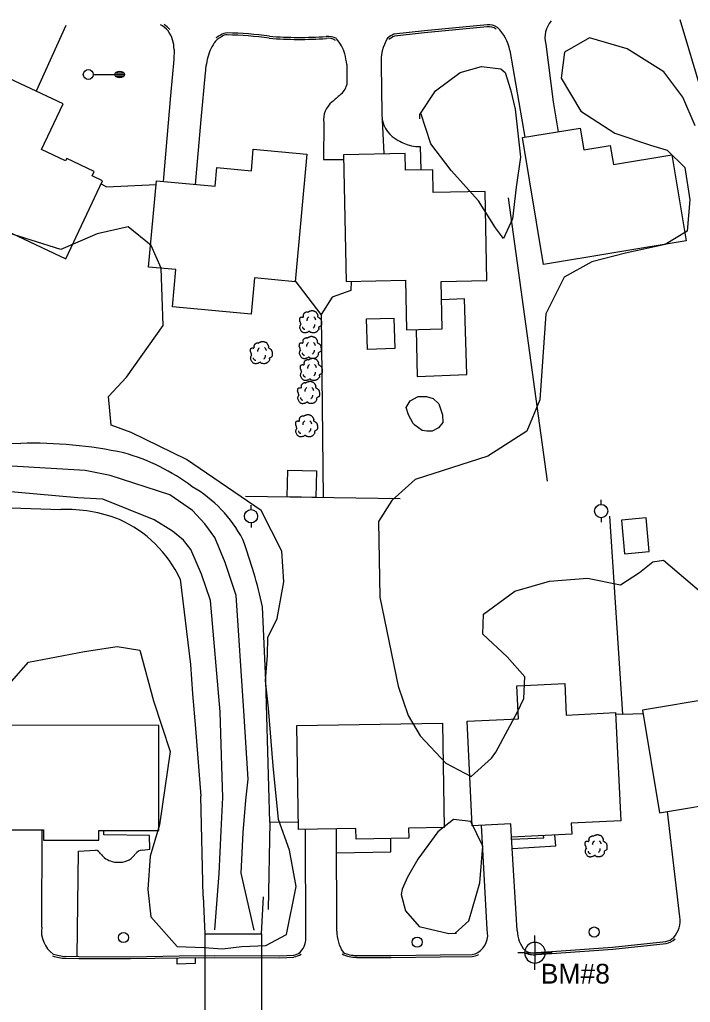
# Model space of a CAD drawing. Extents: x 2145380 to 2157287, y 139568 to 149130.
# Drawn here: x 2148496.7 to 2148700.1, y 143375.2 to 143673.3 of the extents above; entities that cross this region are included whole.
import ezdxf

# ---------------------------------------------------------------- set-up
doc = ezdxf.new("R2010")
doc.units = 0
for name, color, linetype in [('Default', 7, 'Continuous'), ('SURV_Benchmark', 7, 'Continuous'), ('TOPO_Asphalt', 7, 'Continuous'), ('TOPO_Building', 7, 'Continuous'), ('TOPO_Concrete', 7, 'Continuous'), ('TOPO_Curb Back', 7, 'Continuous'), ('TOPO_DRAIN_Headwall', 7, 'Continuous'), ('TOPO_DRAIN_Inlet Grate', 7, 'Continuous'), ('TOPO_DRAIN_Structure', 7, 'Continuous'), ('TOPO_Fence', 7, 'Continuous'), ('TOPO_Flowline', 7, 'Continuous'), ('TOPO_Light Pole', 7, 'Continuous'), ('TOPO_Power Pole', 7, 'Continuous'), ('TOPO_Sidewalk', 7, 'Continuous'), ('TOPO_Tree', 7, 'Continuous'), ('TOPO_Tree Line', 7, 'Continuous'), ('TOPO_Wall Freestanding', 7, 'Continuous'), ('TOPO_Water Meter', 7, 'Continuous')]:
    doc.layers.add(name, color=color, linetype=linetype)

# ---------------------------------------------------------------- blocks, each defined once
blk = doc.blocks.new('LP')
at = {"layer": 'TOPO_Light Pole'}
blk.add_line((3.81, 0), (20.32, 0), dxfattribs=at)
for points in [[(20.32, 0), (27.94, 0)], [(20.32, 0), (23.5, 0)], [(20.83, 1.27), (27.43, 1.27)], [(20.83, 1.27), (23.5, 1.27)], [(23.71, 1.27), (27.43, 1.27)], [(23.71, 0), (27.94, 0)], [(20.83, -1.27), (27.43, -1.27)], [(20.83, -1.27), (23.5, -1.27)], [(23.71, -1.27), (27.43, -1.27)]]:
    blk.add_lwpolyline(points, dxfattribs=at)
blk.add_circle((0, 0), 3.81, dxfattribs=at)
blk.add_ellipse((24.13, 0), major_axis=(3.81, 0), ratio=0.666667, dxfattribs=at)
blk = doc.blocks.new('POWPOL')
at = {"layer": 'TOPO_Power Pole'}
for p, q in [((0, 10.2), (0, 17.3)), ((0, -10.2), (0, -17.3))]:
    blk.add_line(p, q, dxfattribs=at)
blk.add_circle((0, 0), 10.2, dxfattribs=at)
blk = doc.blocks.new('TREE')
at = {"layer": 'TOPO_Tree'}
for points in [[(-14.1, -0.4), (-14.2, 0.5), (-14.4, 1.4), (-14.6, 2.3), (-14.8, 3.2), (-15.5, 4), (-15.7, 4.9), (-15.8, 5.6), (-15.7, 6.3), (-15.7, 7), (-15.6, 7.9), (-15.7, 8.8), (-15.1, 9.7), (-14.6, 10.4), (-13.8, 10.5), (-13, 10.7), (-12.2, 11), (-11.1, 10), (-10.4, 10.7), (-9.4, 11.7), (-10.3, 13.3), (-9.8, 14.4), (-9.6, 15.1), (-9.3, 15.9), (-8.8, 16.5), (-8.2, 17.3), (-7.5, 17.7), (-6.7, 18.1), (-6.1, 18.4), (-5.6, 18.6), (-5.1, 18.7), (-4.5, 18.7), (-4, 18.5), (-3.5, 18.1)], [(-3.5, 17.6), (-3.1, 18.3), (-2.6, 18.8), (-1.9, 19.2), (-1, 19.7), (-0.2, 20), (0.7, 20.2), (1.6, 20.5), (2.5, 20.8), (3.4, 20.8), (4.1, 20.7), (4.8, 20.5), (5.5, 20.2), (6.4, 19.9), (7.3, 19.7), (8.2, 19.2), (9.4, 18.4), (10, 17.2), (10.8, 16), (11.2, 15.3), (11.6, 14.6), (11.9, 13.9), (12.2, 13.1), (11.4, 12), (11.9, 11.2), (12, 11), (12.2, 10.9), (12.4, 10.7), (12.9, 10.4), (13.5, 10), (14, 9.7), (14.7, 9.2), (15.4, 8.7), (16.1, 8.1), (16.7, 7.5), (16.9, 6.7), (17.1, 6), (17.6, 4.4), (17.7, 2.8), (17.7, 1.2), (17.7, -0.2), (17.8, -2.2), (16.6, -3), (15.5, -3.8), (14.3, -4.6), (13.2, -5.3)], [(13.2, -5.3), (13.3, -5.8), (13.4, -6.3), (13.4, -6.7), (13.8, -8.5), (12.2, -10), (10.8, -11.5), (10, -12.3), (9.1, -12.8), (8.2, -13.1), (6, -13.8), (3.3, -13.6), (1.3, -13.1), (0.5, -12.9), (-0.1, -11.4), (-0.8, -11.5), (-2, -11.6), (-3.3, -12.8), (-4.5, -13.1), (-6.1, -13.5), (-7.8, -14), (-9.3, -13.6), (-11.4, -13.1), (-12.8, -11.4), (-14.1, -9.4), (-15.3, -7.3), (-15.6, -5.1), (-15.1, -3), (-14.9, -1.9), (-13.9, -0.8), (-13.5, 0.1)], [(-4.2, 5.1), (-4.5, 6.1), (-4.3, 7.2), (-3.8, 8.2), (-3.3, 9.3), (-2.7, 10.3), (-1.6, 11)], [(5.9, 11.2), (6.5, 10.7), (7, 10.2), (7.4, 9.5), (7.9, 8.6), (8.3, 7.6), (8.5, 6.6)], [(-11.4, -4.5), (-11.5, -5.4), (-11, -6.3), (-10.1, -7.2), (-9.3, -8), (-8.5, -8.3), (-7.7, -8.1)], [(4.8, -6.3), (5.7, -5.7), (6.3, -4.9), (6.8, -3.9), (7.4, -2.8), (7.6, -1.7), (7.5, -0.6)]]:
    blk.add_open_spline(points, degree=3, dxfattribs=at)
blk = doc.blocks.new('WTRMTR')
at = {"layer": 'Default'}
blk.add_circle((0, 0), 3.89, dxfattribs=at)
blk = doc.blocks.new('BM')
at = {"layer": 'SURV_Benchmark'}
for p, q in [((0, 2.49), (0, 4.15)), ((-2.49, 0), (-4.16, 0)), ((4.16, 0), (2.49, 0)), ((0, -4.16), (0, -2.49))]:
    blk.add_line(p, q, dxfattribs=at)
for points in [[(0, 2.49), (0, 2.49), (0, 0), (2.49, 0), (2.49, 0), (2.49, 0)], [(0, 2.49), (0, 2.49), (0, 0), (2.49, 0), (2.49, 0), (2.49, 0), (2.49, 0)], [(-2.5, 0), (-2.49, 0), (0, 0), (0, -2.49), (0, -2.49)], [(-2.5, 0), (-2.49, 0), (0, 0), (0, -2.49), (0, -2.49)]]:
    blk.add_lwpolyline(points, dxfattribs=at)
for start, end in [(90.0638, 180.0068), (0.0638, 90.0068), (0.0638, 90.0068), (180.0638, 270.0068), (180.0638, 270.0068), (269.9472, 359.9927)]:
    blk.add_arc((0, 0), 2.5, start, end, dxfattribs=at)

msp = doc.modelspace()

# ---------------------------------------------------------------- linework, layer by layer
at = {"layer": 'TOPO_Asphalt'}
for p, q in [((2148696.87, 143673.32), (2148704.46, 143648.03)), ((2148510.72, 143671.52), (2148501.74, 143651.61))]:
    msp.add_line(p, q, dxfattribs=at)
for points in [[(2148543.54, 143664.22), (2148543.44, 143661.22), (2148542.51, 143650.34), (2148540.22, 143624.21)], [(2148645.35, 143663.95), (2148649.87, 143637.65)], [(2148656.26, 143665.93), (2148658.52, 143648.37), (2148660, 143639.32)], [(2148552.96, 143657.16), (2148551.69, 143642.98), (2148549.93, 143623.31)], [(2148595.92, 143659.68), (2148595.91, 143653.53)], [(2148606.32, 143659.63), (2148606.5, 143644.85), (2148607.1, 143632.59)], [(2148588.92, 143642.06), (2148588.88, 143630.92), (2148594.94, 143630.88)], [(2148696.9, 143401.12), (2148693.12, 143433.09)], [(2148503.42, 143397.98), (2148503.53, 143427.46)], [(2148583.45, 143394.76), (2148583.43, 143427.63)], [(2148592.9, 143396.81), (2148592.81, 143427.78)], [(2148638.43, 143397.25), (2148636.79, 143428.9)], [(2148647.6, 143396.93), (2148645.9, 143425.31)]]:
    msp.add_lwpolyline(points, dxfattribs=at)
for centre, radius, start, end in [((2148663.6, 143667.9), 7.61, 138.4921, 195.0648), ((2148533.77, 143664.29), 9.78, 359.6317, 35.0373), ((2148632.32, 143661.45), 13.27, 10.8676, 45.8384), ((2148565.1, 143659.49), 11.54, 137.3711, 164.445), ((2148582.19, 143658.65), 13.84, 17.9391, 40.0208), ((2148620.14, 143660.57), 13.85, 148.9289, 183.9221), ((2148581.96, 143654.53), 29.12, 163.93, 174.8206), ((2148553.02, 143653.81), 43.29, 7.7885, 12.136), ((2148590.21, 143655.12), 5.92, 308.5154, 344.4145), ((2148595.82, 143642.93), 6.96, 128.6938, 187.1862), ((2148627.76, 143609.5), 53.17, 129.5613, 133.0401), ((2148689.34, 143399.95), 7.65, 318.0002, 8.7751), ((2148511.82, 143396.75), 8.49, 171.6492, 234.7709), ((2148577.9, 143394.41), 5.57, 307.9465, 3.6397), ((2148604.74, 143396.78), 11.84, 179.8599, 212.7856), ((2148632.28, 143395.64), 6.36, 302.0915, 14.6509), ((2148656.46, 143396.88), 8.86, 179.6525, 222.7179)]:
    msp.add_arc(centre, radius, start, end, dxfattribs=at)
at = {"layer": 'TOPO_Building'}
for points in [[(2148510.68, 143630.46), (2148503.38, 143633.9), (2148509.91, 143647.76), (2148490.27, 143657.01), (2148472.29, 143618.86), (2148510.73, 143600.74), (2148521.9, 143624.44), (2148518.7, 143625.95), (2148519.31, 143627.24), (2148511.01, 143631.16)], [(2148655.54, 143599.06), (2148649.18, 143637.54), (2148666.7, 143640.43), (2148667.79, 143633.84), (2148675.8, 143635.17), (2148676.75, 143629.4), (2148694.51, 143632.33), (2148698.83, 143606.21)], [(2148583.84, 143632.5), (2148580.26, 143593.8), (2148567.92, 143594.94), (2148566.91, 143584), (2148543.09, 143586.21), (2148544.13, 143597.47), (2148535.79, 143598.24), (2148538.22, 143624.4), (2148556.02, 143622.75), (2148556.55, 143628.42), (2148566.98, 143627.45), (2148567.58, 143634.01)], [(2148594.91, 143632.34), (2148595.71, 143593.91), (2148613.7, 143594.29), (2148614.01, 143579.24), (2148624.81, 143579.47), (2148624.51, 143593.92), (2148638.39, 143594.21), (2148637.82, 143621.19), (2148622.12, 143620.86), (2148621.97, 143627.8), (2148613.76, 143627.63), (2148613.65, 143632.73)], [(2148577.87, 143528.56), (2148578.06, 143536.59), (2148586.69, 143536.39), (2148586.5, 143528.35)], [(2148680.1, 143511.26), (2148687.61, 143511.92), (2148686.71, 143522.13), (2148679.2, 143521.47)], [(2148677.41, 143463.06), (2148679, 143430.22), (2148663.97, 143429.5), (2148664.13, 143426.19), (2148645.83, 143425.31), (2148645.64, 143429.33), (2148633.91, 143428.77), (2148632.38, 143460.45), (2148647.94, 143461.21), (2148647.45, 143471.22), (2148661.99, 143471.92), (2148662.45, 143462.33)], [(2148729.05, 143471.05), (2148685.57, 143463.82), (2148690.74, 143432.7), (2148734.22, 143439.93)], [(2148492.65, 143459.22), (2148492.61, 143427.47), (2148504, 143427.46), (2148504, 143424.41), (2148520.77, 143424.39), (2148520.77, 143427.29), (2148538.92, 143427.27), (2148538.95, 143459.17)], [(2148581.31, 143427.6), (2148580.8, 143459.13), (2148624.91, 143459.83), (2148625.41, 143428.2), (2148614.66, 143428.03), (2148614.71, 143424.95), (2148598.71, 143424.7), (2148598.66, 143427.87)]]:
    msp.add_lwpolyline(points, close=True, dxfattribs=at)
at = {"layer": 'TOPO_Concrete'}
for points in [[(2148616.99, 143579.31), (2148617.24, 143565.04), (2148632.33, 143565.64), (2148631.63, 143588.64), (2148624.63, 143588.3)], [(2148610.2, 143582.8), (2148610.53, 143573.54), (2148602.24, 143573.24), (2148601.91, 143582.5), (2148610.2, 143582.8)], [(2148328.83, 143527.95), (2148426.66, 143526.32), (2148475.68, 143525.76), (2148509.25, 143524.67)], [(2148545.43, 143503.58), (2148548.58, 143477.62), (2148549.16, 143468.73), (2148550.09, 143458.22), (2148551.69, 143437.76)], [(2148533.93, 143421.3), (2148536.19, 143421.64), (2148536.1, 143425.77), (2148522.27, 143425.94), (2148522.25, 143427.29)], [(2148592.83, 143420.51), (2148609.28, 143420.87), (2148609.25, 143424.87)], [(2148514.16, 143389.09), (2148514.53, 143421.07), (2148519.7, 143421.35)]]:
    msp.add_lwpolyline(points, dxfattribs=at)
for centre, radius, start, end in [((2148500.82, 143414.46), 130.34, 77.8098, 91.6536), ((2148512.07, 143482.87), 61.19, 52.8122, 74.5849), ((2148528.9, 143496.92), 40.13, 27.7011, 59.8431), ((2148510.82, 143479.93), 44.77, 68.8621, 92.0072), ((2148511.32, 143487.27), 37.81, 25.56, 65.5599), ((2148408.79, 143459.1), 165.57, 12.5964, 19.9452), ((2148519.19, 143418.83), 2.57, 30.7864, 78.5805), ((2148525.96, 143423.39), 5.59, 215.3729, 257.7543), ((2148526.89, 143423.78), 6.13, 279.3289, 306.1588), ((2148525.94, 143424.51), 7.29, 308.8084, 323.5569), ((2148534.02, 143418.56), 2.74, 91.7059, 143.8027), ((2148526.75, 143424.6), 6.96, 253.4815, 279.3361)]:
    msp.add_arc(centre, radius, start, end, dxfattribs=at)
at = {"layer": 'TOPO_Curb Back'}
for points in [[(2148638.44, 143671.74), (2148619.46, 143669.9), (2148610.19, 143668.9)], [(2148638.51, 143671.14), (2148619.52, 143669.31), (2148610.35, 143668.32)], [(2148653.33, 143390.29), (2148659.49, 143390.69), (2148676.48, 143391.92), (2148692.63, 143393.61)], [(2148653.4, 143389.69), (2148659.53, 143390.09), (2148676.54, 143391.32), (2148692.72, 143393.02)], [(2148510.59, 143388.53), (2148514.7, 143388.48), (2148530.39, 143388.42), (2148545.08, 143388.68), (2148555.79, 143388.8), (2148575.57, 143388.68), (2148579.87, 143388.92)], [(2148510.61, 143389.13), (2148514.7, 143389.08), (2148530.39, 143389.02), (2148545.07, 143389.28), (2148555.78, 143389.4), (2148575.56, 143389.28), (2148579.81, 143389.52)], [(2148598.88, 143389.42), (2148609.33, 143389.4), (2148624.23, 143389.55), (2148633.89, 143389.72)], [(2148598.89, 143388.82), (2148609.33, 143388.8), (2148624.24, 143388.95), (2148633.93, 143389.12)]]:
    msp.add_lwpolyline(points, dxfattribs=at)
for centre, radius, start, end in [((2148535.65, 143664.73), 8.01, 40.1606, 61.8996), ((2148535.65, 143664.73), 8.61, 40.1604, 55.2765), ((2148559.53, 143666.19), 3.1, 86.6841, 128.0539), ((2148557.94, 143565.78), 103.52, 81.9358, 89.0229), ((2148639.06, 143667.52), 4.26, 53.9076, 98.3573), ((2148639.06, 143667.52), 3.66, 53.9057, 98.5821), ((2148562.05, 143659.81), 9.87, 116.6861, 125.991), ((2148562.05, 143659.82), 9.26, 116.2938, 125.9934), ((2148559.53, 143666.19), 2.5, 86.4185, 129.3721), ((2148557.94, 143565.77), 102.93, 81.925, 89.03), ((2148581.5, 143787.77), 120.44, 265.6657, 273.9173), ((2148581.5, 143787.76), 119.83, 265.6749, 273.9084), ((2148590.3, 143663.53), 4.73, 58.3092, 97.6375), ((2148590.3, 143663.53), 4.13, 58.3127, 97.8986), ((2148613.99, 143660.59), 9.14, 114.5606, 128.6912), ((2148613.99, 143660.58), 8.55, 115.2054, 128.6901), ((2148691.72, 143398.35), 4.83, 280.9018, 313.2295), ((2148691.72, 143398.35), 5.43, 280.6214, 313.2296), ((2148511.64, 143404.93), 16.44, 252.6663, 266.3435), ((2148511.64, 143404.93), 15.84, 252.6682, 266.2855), ((2148579.02, 143394.43), 4.97, 279.0917, 303.0736), ((2148579.02, 143394.43), 5.57, 278.7671, 303.0746), ((2148598.6, 143397.58), 8.76, 242.1271, 271.8659), ((2148598.6, 143397.58), 8.16, 242.1245, 271.9384), ((2148633.37, 143394.65), 4.95, 275.9989, 297.4775), ((2148633.37, 143394.64), 5.55, 275.7134, 297.4802), ((2148652.45, 143395.29), 5.68, 240.5743, 279.6836), ((2148652.45, 143395.29), 5.08, 240.575, 280.0267)]:
    msp.add_arc(centre, radius, start, end, dxfattribs=at)
at = {"layer": 'TOPO_DRAIN_Headwall'}
msp.add_lwpolyline([(2148552.37, 143407.41), (2148552.92, 143395.98), (2148570.05, 143395.99), (2148570.64, 143407.21)], dxfattribs=at)
at = {"layer": 'TOPO_DRAIN_Inlet Grate'}
msp.add_lwpolyline([(2148544.36, 143388.66), (2148544.36, 143386.9), (2148550.07, 143387.06), (2148550.05, 143388.74)], dxfattribs=at)
at = {"layer": 'TOPO_DRAIN_Structure'}
for p, q in [((2148552.92, 143395.98), (2148552.93, 143355.5)), ((2148570.05, 143395.99), (2148570.06, 143355.5))]:
    msp.add_line(p, q, dxfattribs=at)
at = {"layer": 'TOPO_Fence'}
for p, q in [((2148644.86, 143619.29), (2148656.71, 143533.29)), ((2148588.17, 143583.82), (2148588.72, 143528.27)), ((2148465.8, 143545.41), (2148497.05, 143544.74)), ((2148565.21, 143528.72), (2148612.14, 143528.08)), ((2148679.46, 143462.64), (2148685.74, 143462.76)), ((2148552.37, 143407.42), (2148551.69, 143437.76))]:
    msp.add_line(p, q, dxfattribs=at)
for points in [[(2148521.47, 143623.53), (2148523.1, 143622.61), (2148538.11, 143623.3)], [(2148597.21, 143593.95), (2148597.19, 143591.11), (2148591.44, 143589.11), (2148588.17, 143583.82), (2148580.29, 143594.17)], [(2148675.57, 143522.66), (2148679.46, 143462.64), (2148677.44, 143462.54)], [(2148572.56, 143429.81), (2148571.38, 143472.74), (2148570.37, 143495.2)], [(2148581.27, 143429.74), (2148572.56, 143429.81), (2148572.09, 143403.31)]]:
    msp.add_lwpolyline(points, dxfattribs=at)
at = {"layer": 'TOPO_Flowline'}
for points in [[(2148567.85, 143397.09), (2148563.89, 143414.37), (2148564.54, 143426.72), (2148565.34, 143436.51), (2148566, 143442.87), (2148564.67, 143463.63), (2148562.35, 143498.65), (2148559.06, 143508.59), (2148555.94, 143516.21), (2148552.83, 143520.36), (2148549.11, 143524.37), (2148542.24, 143529.19), (2148524.15, 143534.98), (2148516.57, 143536.5), (2148483.97, 143538.46)], [(2148555.93, 143397.16), (2148557.19, 143414.26), (2148557.86, 143427.17), (2148558.32, 143437.28), (2148558.17, 143443.57), (2148557.57, 143463.33), (2148554.6, 143497.09), (2148551.83, 143505.1), (2148548.68, 143512.52), (2148546.41, 143515.39), (2148543.07, 143518.1), (2148537.47, 143521.52), (2148521.97, 143527.87), (2148514.38, 143528.24), (2148483.78, 143530.97)]]:
    msp.add_lwpolyline(points, dxfattribs=at)
at = {"layer": 'TOPO_Sidewalk'}
for points in [[(2148618.15, 143634.8), (2148618.4, 143627.73)], [(2148645.94, 143424.67), (2148655.65, 143425.09), (2148655.58, 143425.78)], [(2148646.11, 143421.84), (2148659.25, 143422.64), (2148658.95, 143425.94)]]:
    msp.add_lwpolyline(points, dxfattribs=at)
for centre, radius, start, end in [((2148615.54, 143644.83), 9.09, 189.285, 243.6673), ((2148619.42, 143650.25), 15.7, 239.7651, 255.5153), ((2148617.66, 143643.89), 9.1, 256.1787, 273.0769)]:
    msp.add_arc(centre, radius, start, end, dxfattribs=at)
at = {"layer": 'TOPO_Tree Line'}
for points in [[(2148701.57, 143641.15), (2148697.79, 143649.78), (2148692.01, 143657.44), (2148680.9, 143664.48), (2148669.53, 143667.83), (2148661.94, 143663.47), (2148660.93, 143655.6), (2148666.86, 143645.56), (2148677.15, 143638.89), (2148688.03, 143635.24), (2148693.03, 143633.77), (2148698.42, 143628.45), (2148699.87, 143618.64), (2148699.12, 143609.14), (2148692.41, 143605.12), (2148680.44, 143602.45), (2148670.22, 143599.8), (2148661.85, 143595.18), (2148656.21, 143584.1), (2148654.41, 143557.95), (2148650.5, 143548.44), (2148638.66, 143540.86), (2148616.68, 143533.8), (2148609.57, 143527.46), (2148605.5, 143521.01), (2148605.89, 143498.05), (2148611.48, 143471.05), (2148614.48, 143462.15), (2148618.12, 143456), (2148625.99, 143447.76), (2148633.66, 143443.71), (2148639.74, 143449.23), (2148641.11, 143451.11), (2148647.62, 143463.34), (2148649.55, 143467.32), (2148649.9, 143473.91), (2148644.54, 143479.99), (2148637.14, 143486.86), (2148637.38, 143492.98), (2148646.86, 143499.96), (2148657.34, 143502.93), (2148668.9, 143503.82), (2148678.85, 143501.89), (2148684.66, 143505.59), (2148688.67, 143508.78), (2148691.92, 143509.35), (2148703.49, 143499.49)], [(2148618.06, 143643.21), (2148618.04, 143644.5), (2148622.82, 143651.76), (2148630.28, 143657.29), (2148636.78, 143659.06), (2148642.64, 143658.37), (2148643.98, 143657.3), (2148645.52, 143652.11), (2148646.94, 143646.21), (2148648.62, 143631.62), (2148647.22, 143622.52), (2148646.17, 143612.84), (2148643.46, 143606.88), (2148640.99, 143610.2), (2148635.85, 143618.3), (2148627.61, 143627.57), (2148621.41, 143635.67), (2148618.33, 143644.93)], [(2148494.24, 143472.52), (2148499.41, 143478.37), (2148516.44, 143481.6), (2148526.34, 143483.1), (2148533.21, 143481.97), (2148537.35, 143466.61), (2148542.36, 143451.23), (2148539.1, 143429.02), (2148536.3, 143419.5), (2148535.58, 143409.45), (2148536.5, 143401.07), (2148544.48, 143392.13), (2148552.63, 143391.76), (2148558.22, 143391.42), (2148564.11, 143392.08), (2148571.37, 143392.43), (2148577.64, 143395.76), (2148580.57, 143410.32), (2148578.58, 143421.37), (2148575.19, 143430.6), (2148573.62, 143446.96), (2148572.23, 143464.46), (2148571.23, 143472.79), (2148571.88, 143480.36), (2148572, 143485.82), (2148574.79, 143491.61), (2148576.8, 143502.8), (2148576.26, 143512.03), (2148569.93, 143524.38), (2148547.35, 143539.9), (2148530.5, 143548.08), (2148524.44, 143550.28), (2148523.69, 143559.01), (2148529.11, 143564.84), (2148540.23, 143580.55), (2148539.62, 143597.88), (2148536.58, 143604.8), (2148529.63, 143610.49), (2148520.22, 143608.31), (2148509.2, 143603.6), (2148491.26, 143609.25)], [(2148628.76, 143396.14), (2148632.93, 143399.94), (2148636.29, 143411.38), (2148637.19, 143422.56), (2148633.57, 143430.05), (2148628.28, 143430.6), (2148623.52, 143426.89), (2148617.5, 143418.65), (2148614.37, 143413.15), (2148612.75, 143409.55), (2148612.39, 143407.9), (2148613.7, 143402.89), (2148617.87, 143398.15), (2148626.82, 143396.07), (2148629.16, 143396.15)]]:
    msp.add_lwpolyline(points, dxfattribs=at)
at = {"layer": 'TOPO_Wall Freestanding'}
msp.add_lwpolyline([(2148616.52, 143550.32), (2148615.99, 143550.83), (2148614.58, 143553.44), (2148613.9, 143555.66), (2148615.1, 143557.62), (2148617.57, 143558.97), (2148620.04, 143558.94), (2148622.09, 143558.33), (2148623.84, 143556.72), (2148624.96, 143553.44), (2148625.03, 143551.13), (2148623.75, 143549.44), (2148621.79, 143548.51), (2148620.16, 143548.43), (2148618.78, 143548.67)], close=True, dxfattribs=at)

# ---------------------------------------------------------------- block references
at = {"layer": 'SURV_Benchmark', "xscale": 1.25, "yscale": 1.25}
msp.add_blockref('BM', (2148652.95, 143390.22), dxfattribs=at)
at = {"layer": 'TOPO_Light Pole', "xscale": 0.39370000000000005, "yscale": 0.3937000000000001}
msp.add_blockref('LP', (2148517.54, 143656.68), dxfattribs=at)
at = {"layer": 'TOPO_Power Pole', "xscale": 0.19685000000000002, "yscale": 0.19685000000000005}
for p in [(2148566.88, 143522.65), (2148673.02, 143524.22)]:
    msp.add_blockref('POWPOL', p, dxfattribs=at)
at = {"layer": 'TOPO_Tree', "xscale": 0.19685000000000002, "yscale": 0.19685000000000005}
for p in [(2148584.75, 143580.98), (2148584.62, 143573.16), (2148569.81, 143571.62), (2148584.96, 143566.52), (2148584.12, 143559.52), (2148583.52, 143549.43), (2148671.3, 143421.97)]:
    msp.add_blockref('TREE', p, dxfattribs=at)
at = {"layer": 'TOPO_Water Meter', "xscale": 0.39370000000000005, "yscale": 0.3937000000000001}
for p in [(2148670.93, 143396.5), (2148528.2, 143394.81), (2148617.26, 143393.42)]:
    msp.add_blockref('WTRMTR', p, dxfattribs=at)

# ---------------------------------------------------------------- texts
at = {"layer": 'SURV_Benchmark'}
msp.add_text('BM#8', height=6, dxfattribs=at).set_placement((2148654.72, 143380.86))

doc.saveas('drawing.dxf')
